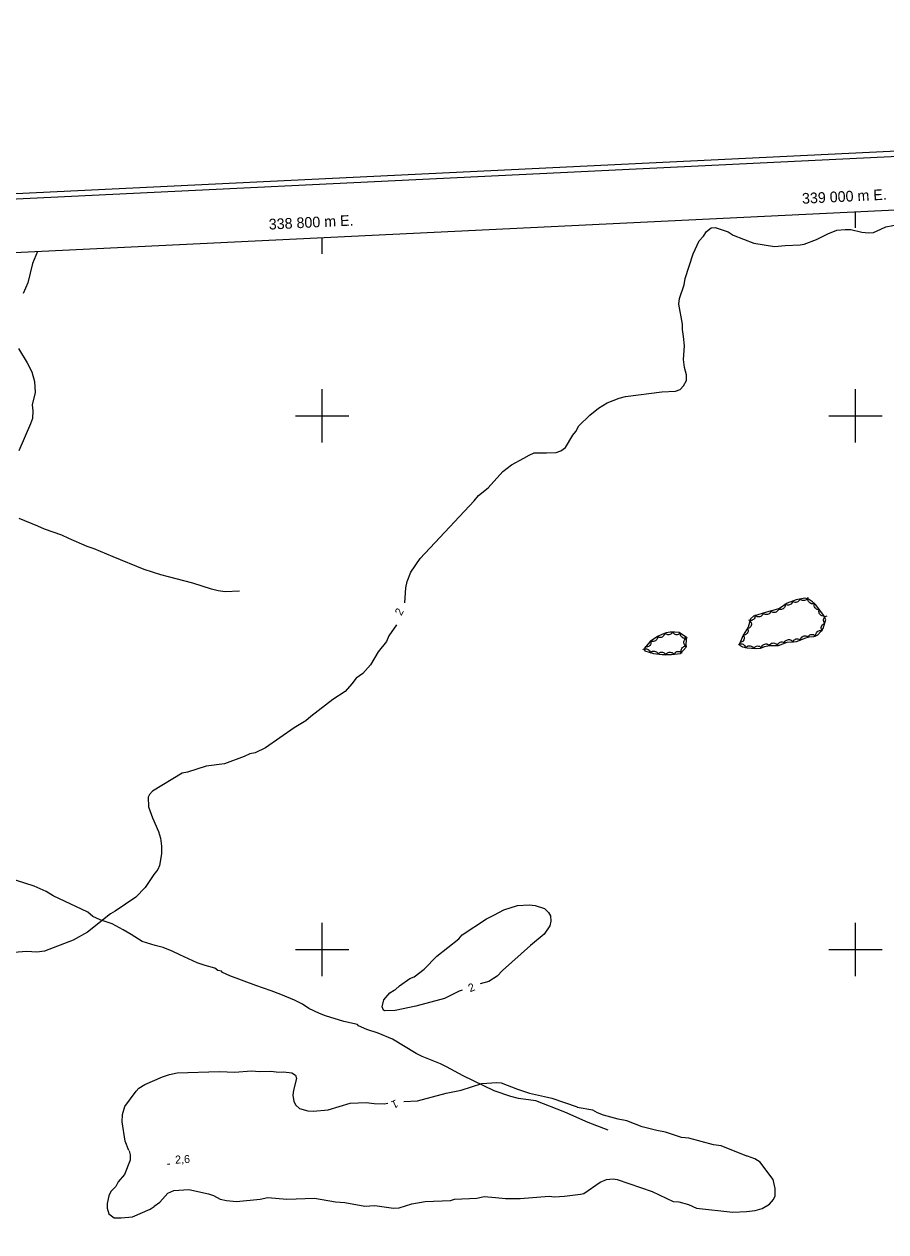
# Model space of a CAD drawing. Extents: x 336540 to 340074, y 5572036 to 5573747.
# Drawn here: x 338688.2 to 339011.4, y 5573294.1 to 5573746.9 of the extents above; entities that cross this region are included whole.
import ezdxf

# ---------------------------------------------------------------- set-up
doc = ezdxf.new("R2010")
doc.units = 0
for name, color, linetype in [('Niveau 2', 7, 'Continuous'), ('Niveau 22', 7, 'Continuous'), ('Niveau 3', 7, 'Continuous'), ('Niveau 44', 7, 'Continuous'), ('Niveau 60', 7, 'Continuous'), ('Niveau 61', 7, 'Continuous')]:
    doc.layers.add(name, color=color, linetype=linetype)

msp = doc.modelspace()

# ---------------------------------------------------------------- linework, layer by layer
at = {"layer": 'Niveau 2'}
for points in [[(338830.94, 5573530.01), (338831.32, 5573535.54), (338831.88, 5573537.94), (338833.24, 5573541.41), (338836.68, 5573546.51), (338856.93, 5573568.24), (338858.67, 5573570.2), (338862.26, 5573573.11), (338867.71, 5573579.17), (338870.98, 5573581.71), (338875.59, 5573584.16), (338877.56, 5573585.29), (338879.52, 5573586.23), (338884.1, 5573586.13), (338887.68, 5573586.31), (338889.49, 5573586.91), (338891.29, 5573588.19), (338893.95, 5573592.75), (338895.06, 5573594.15), (338896.3, 5573596.25), (338900.33, 5573600.36), (338903.59, 5573602.92), (338906.87, 5573604.94), (338911.36, 5573606.7), (338913.69, 5573607.33), (338927.31, 5573609.04), (338932.55, 5573609.32), (338934.21, 5573609.93), (338935.51, 5573611.33), (338936.58, 5573613.27), (338936.64, 5573615.47), (338935.81, 5573618.16), (338935.49, 5573621.19), (338935.91, 5573626.3), (338935.55, 5573629.85), (338935.09, 5573632.38), (338935.17, 5573634.41), (338933.75, 5573641.98), (338933.99, 5573644.03), (338935.76, 5573649.2), (338936.16, 5573651.6), (338939.07, 5573660.74), (338941.37, 5573665.62), (338942.95, 5573667.4), (338944.08, 5573669.14), (338945.85, 5573670.6), (338947.37, 5573670.69), (338952.21, 5573669.06), (338954.12, 5573667.81), (338961.89, 5573664.82), (338969.58, 5573663.51), (338973.62, 5573663.89), (338979.2, 5573664.18), (338980.71, 5573664.42), (338985.36, 5573666.19), (338989.65, 5573668.28), (338992.97, 5573669.64), (338996.18, 5573669.97), (338998.21, 5573669.9), (339002.32, 5573668.93), (339004.87, 5573668.71), (339006.74, 5573668.81), (339009.55, 5573669.98), (339011.36, 5573670.93), (339016.56, 5573671.87)], [(338693.25, 5573661.67), (338691.37, 5573657.16), (338689.56, 5573649.95), (338687.9, 5573645.96)], [(338686.06, 5573625.31), (338689.38, 5573619.88), (338691.09, 5573616.57), (338692.13, 5573612.91), (338692.34, 5573608.83), (338691.21, 5573604.19), (338691.48, 5573601.99), (338691.31, 5573599.1), (338690.55, 5573597.03), (338686.17, 5573586.96)], [(338827.82, 5573521.71), (338824.96, 5573517.57), (338824.05, 5573515.47), (338821.03, 5573511.59), (338818.07, 5573506.68), (338815.19, 5573503.47), (338812.73, 5573501.65), (338811.15, 5573499.54), (338808.59, 5573496.69), (338804.01, 5573493.74), (338795.68, 5573487.36), (338793.89, 5573485.74), (338789.47, 5573483.14), (338778.68, 5573475.62), (338774.89, 5573473.74), (338772.87, 5573473.29), (338770.72, 5573472.33), (338763.4, 5573469.58), (338756.5, 5573468.7), (338749.51, 5573466.5), (338747.51, 5573466.05), (338736.33, 5573459.36), (338735.22, 5573458.12), (338734.74, 5573457.06), (338734.92, 5573453.52), (338736.32, 5573449.35), (338738.62, 5573444.22), (338739.41, 5573441.7), (338739.76, 5573438.67), (338739.73, 5573435.79), (338738.94, 5573431.5), (338738.34, 5573429.94), (338736.9, 5573428.15), (338733.6, 5573423.24), (338730.05, 5573419.65), (338722.38, 5573414.36), (338720.55, 5573413.4), (338711.95, 5573406.52), (338706.67, 5573403.54), (338695.88, 5573399.4), (338693.03, 5573398.92), (338689.29, 5573399.23), (338684.39, 5573398.8)], [(338852.46, 5573384.75), (338851.37, 5573384.33), (338845.91, 5573381.67), (338835.06, 5573378.74), (338827.36, 5573377.15), (338823.49, 5573376.95), (338822.94, 5573377.26), (338822.54, 5573378.43), (338823.08, 5573381.17), (338825.32, 5573383.68), (338826.97, 5573384.77), (338827.46, 5573384.97), (338828.93, 5573386.4), (338832.86, 5573389.15), (338834.5, 5573389.74), (338838.26, 5573392.64), (338842.93, 5573397.48), (338851.22, 5573404.01), (338852.5, 5573405.43), (338861.67, 5573411.51), (338864.65, 5573413), (338868.09, 5573414.89), (338873.28, 5573416.51), (338877.66, 5573416.74), (338879.88, 5573416.51), (338883.33, 5573415.34), (338884.92, 5573413.9), (338885.65, 5573412.57), (338885.76, 5573410.54), (338885.34, 5573408.83), (338883.3, 5573405.67), (338878.08, 5573401.5), (338867.56, 5573392.12), (338865.66, 5573390), (338862.53, 5573387.96), (338859.27, 5573387.07)], [(338727.45, 5573324.66), (338726.09, 5573328.14), (338725.04, 5573335.4), (338725.08, 5573338.12), (338725.93, 5573341.06), (338730.21, 5573346.87), (338731.18, 5573347.93), (338733.47, 5573349.41), (338740.08, 5573352.3), (338742.75, 5573353.12), (338745.61, 5573353.77), (338761.48, 5573354.25), (338767.25, 5573354.04), (338773.32, 5573354.51), (338776.55, 5573354.18), (338780.77, 5573354.39), (338783.68, 5573354.04), (338785.53, 5573354.14), (338788.59, 5573353.77), (338790.01, 5573352.84), (338790.41, 5573351.65), (338789.28, 5573347.19), (338789.03, 5573345.31), (338789.33, 5573342.95), (338790.06, 5573341.64), (338791.49, 5573340.35), (338794.58, 5573339.48), (338796.61, 5573339.42), (338802.18, 5573339.87), (338810.52, 5573342.35), (338816.43, 5573342.66), (338819.49, 5573342.29), (338823.21, 5573342.16), (338824.59, 5573342.33)], [(338830.66, 5573343.04), (338835.69, 5573343.29), (338846.54, 5573346.08), (338852.08, 5573347.21), (338859.9, 5573349.79), (338865.49, 5573350.08), (338867.17, 5573350), (338873.23, 5573347.61), (338877.7, 5573346.16), (338883.36, 5573344.91), (338886.1, 5573344.19), (338895.57, 5573340.96)], [(338736.97, 5573303.78), (338739.11, 5573305.23), (338742.14, 5573308.63), (338744.3, 5573309.57), (338750.04, 5573310.03), (338757.37, 5573308.38), (338759.27, 5573307.8), (338761.72, 5573306.39), (338764.12, 5573305.86), (338767.85, 5573305.53), (338776.79, 5573306.32), (338779.64, 5573306.97), (338786.78, 5573306.34), (338797.08, 5573306.69), (338804.93, 5573305.4), (338808.5, 5573305.08), (338816.04, 5573303.75), (338819.73, 5573303.94), (338826.7, 5573303.05), (338828.92, 5573303.08), (338833.57, 5573304.65), (338838.61, 5573305.45), (338848.08, 5573305.93), (338849.58, 5573306.34), (338858.03, 5573306.78), (338860.7, 5573307.42), (338864.96, 5573306.95), (338868.71, 5573306.64), (338874.29, 5573306.6), (338885.08, 5573307.49), (338887.11, 5573307.26), (338890.84, 5573307.45), (338896.89, 5573308.26), (338898.06, 5573308.5), (338904.29, 5573312.73), (338906.6, 5573313.69), (338909.11, 5573313.98), (338910.66, 5573313.72), (338923.76, 5573309.3), (338931.56, 5573305.45), (338933.77, 5573305.41), (338937.37, 5573304.4), (338940.33, 5573303.03), (338953.95, 5573301.52), (338959.17, 5573301.79), (338962.39, 5573302.14), (338965.04, 5573302.94), (338967.68, 5573304.44), (338969.28, 5573306.22), (338969.88, 5573307.61), (338969.91, 5573310.33), (338969.06, 5573313.69), (338965.24, 5573318.92), (338964.18, 5573320.21), (338962.25, 5573321.48), (338959.48, 5573322.52), (338959.3, 5573322.52), (338949.64, 5573326.41), (338946.73, 5573326.77), (338937.48, 5573329.2), (338934.75, 5573329.55), (338928.72, 5573331.46), (338925.47, 5573332.14), (338919.98, 5573333.54), (338914.27, 5573335.79), (338911.04, 5573336.32), (338905.54, 5573337.91), (338903.29, 5573338.79), (338901.55, 5573339.74), (338895.58, 5573340.77)], [(338727.62, 5573324.5), (338728.02, 5573323), (338727.98, 5573320.95), (338725.88, 5573315.59), (338723.47, 5573312.92), (338722.56, 5573311.18), (338720.79, 5573309.22), (338720.03, 5573307.65), (338719.31, 5573304.74), (338719.4, 5573303.03), (338720.02, 5573300.87), (338721.94, 5573299.44), (338724.65, 5573299.4), (338728.87, 5573299.8), (338735.5, 5573302.68), (338736.98, 5573303.59)]]:
    msp.add_lwpolyline(points, dxfattribs=at)
at = {"layer": 'Niveau 22'}
for points in [[(338768.99, 5573534.28), (338763.58, 5573534.05), (338761.04, 5573534.44), (338758.46, 5573535.01), (338751.43, 5573537.26), (338742.35, 5573539.74), (338739.45, 5573540.45), (338733.27, 5573542.4), (338721.55, 5573547.15), (338714.48, 5573550.22), (338711.89, 5573551.13), (338705.01, 5573554.05), (338702.41, 5573555.3), (338695.89, 5573557.55), (338693.3, 5573558.63), (338686.41, 5573561.56)], [(338907.21, 5573332.19), (338899.8, 5573335.09), (338891.01, 5573338.94), (338880.15, 5573343.22), (338873.67, 5573344.14), (338870.78, 5573344.86), (338864.43, 5573346.95), (338852.83, 5573352.56), (338846.61, 5573356.01), (338844.35, 5573357.09), (338837.45, 5573359.85), (338835.22, 5573360.94), (338826.34, 5573366.32), (338821.01, 5573368.64), (338816.72, 5573369.98), (338813.61, 5573371.37), (338813.25, 5573371.86), (338808.12, 5573373), (338801.25, 5573375.08), (338799.03, 5573375.98), (338795.03, 5573377.86), (338792.6, 5573379.44), (338789.66, 5573381), (338784.5, 5573383.15), (338780.87, 5573384.52), (338775.05, 5573386.48), (338765.4, 5573390.14), (338762.64, 5573391.36), (338762.28, 5573391.85), (338760.92, 5573392.13), (338759.7, 5573392.94), (338756.09, 5573393.97), (338753.17, 5573395.03), (338746.61, 5573397.96), (338743.68, 5573399.36), (338740.39, 5573400.75), (338737.33, 5573401.46), (338732.51, 5573402.96), (338728.34, 5573405.65), (338725.38, 5573407.39), (338721.23, 5573409.58), (338716.76, 5573411.07), (338714, 5573412.32), (338712.06, 5573413.92), (338699.12, 5573420.15), (338696.5, 5573421.73), (338692.02, 5573423.74), (338682.24, 5573426.88)]]:
    msp.add_lwpolyline(points, dxfattribs=at)
at = {"layer": 'Niveau 3'}
msp.add_line((338742.03, 5573319.56), (338742.83, 5573319.6), dxfattribs=at)
at = {"layer": 'Niveau 44'}
for points in [[(338956.51, 5573514.55), (338956.46, 5573514.13), (338957.64, 5573513.5), (338959.35, 5573513.11), (338960.95, 5573512.9), (338962.71, 5573512.83), (338964.38, 5573512.96), (338966.03, 5573513.55), (338967.6, 5573514), (338971.11, 5573514), (338974.36, 5573515.25), (338977.82, 5573515.51), (338979.44, 5573516.02), (338981.04, 5573516.75), (338982.62, 5573517.15), (338984.37, 5573517.3), (338985.76, 5573517.85), (338986.95, 5573519.15), (338987.93, 5573520.36), (338988.93, 5573523.73), (338988.08, 5573525.17), (338985.05, 5573529.28), (338983.84, 5573530.34), (338982.39, 5573531.32), (338980.99, 5573531.74), (338977.76, 5573531.03), (338974.38, 5573529.81), (338971.47, 5573527.85), (338969.91, 5573527.31), (338966.66, 5573526.42), (338961.77, 5573524.93), (338960.64, 5573523.96), (338959.72, 5573520.78), (338957.84, 5573517.77), (338956.51, 5573514.55)], [(338973.62, 5573529.3), (338973.62, 5573528.88), (338973.5, 5573528.49), (338973.36, 5573528.19), (338973.13, 5573527.93), (338972.84, 5573527.69), (338972.49, 5573527.54), (338972.18, 5573527.43), (338971.83, 5573527.43), (338971.47, 5573527.49), (338971.13, 5573527.62)], [(338976.34, 5573530.52), (338976.24, 5573530.11), (338976.03, 5573529.76), (338975.82, 5573529.51), (338975.53, 5573529.31), (338975.2, 5573529.15), (338974.82, 5573529.08), (338974.49, 5573529.06), (338974.15, 5573529.14), (338973.81, 5573529.29), (338973.52, 5573529.5)], [(338979.16, 5573531.54), (338979.06, 5573531.13), (338978.85, 5573530.78), (338978.64, 5573530.53), (338978.35, 5573530.33), (338978.02, 5573530.17), (338977.64, 5573530.1), (338977.32, 5573530.08), (338976.97, 5573530.16), (338976.63, 5573530.31), (338976.34, 5573530.52)], [(338982.15, 5573531.99), (338981.99, 5573531.61), (338981.74, 5573531.29), (338981.5, 5573531.06), (338981.19, 5573530.9), (338980.83, 5573530.79), (338980.45, 5573530.77), (338980.13, 5573530.79), (338979.8, 5573530.91), (338979.48, 5573531.1), (338979.22, 5573531.35)], [(338984.65, 5573529.8), (338984.26, 5573529.64), (338983.85, 5573529.6), (338983.52, 5573529.62), (338983.19, 5573529.74), (338982.87, 5573529.92), (338982.59, 5573530.18), (338982.38, 5573530.43), (338982.24, 5573530.75), (338982.16, 5573531.12), (338982.16, 5573531.48)], [(338986.45, 5573527.38), (338986.04, 5573527.36), (338985.64, 5573527.46), (338985.34, 5573527.59), (338985.06, 5573527.81), (338984.82, 5573528.09), (338984.64, 5573528.43), (338984.53, 5573528.73), (338984.51, 5573529.08), (338984.55, 5573529.45), (338984.67, 5573529.79)], [(338962.32, 5573525.4), (338962.37, 5573524.99), (338962.3, 5573524.59), (338962.19, 5573524.27), (338961.99, 5573523.98), (338961.74, 5573523.72), (338961.41, 5573523.52), (338961.11, 5573523.38), (338960.76, 5573523.34), (338960.39, 5573523.35), (338960.04, 5573523.45)], [(338965.33, 5573526.02), (338965.21, 5573525.62), (338964.98, 5573525.28), (338964.76, 5573525.03), (338964.46, 5573524.85), (338964.12, 5573524.71), (338963.74, 5573524.66), (338963.42, 5573524.65), (338963.08, 5573524.75), (338962.74, 5573524.92), (338962.46, 5573525.14)], [(338968.22, 5573526.85), (338968.08, 5573526.45), (338967.84, 5573526.12), (338967.62, 5573525.88), (338967.31, 5573525.7), (338966.97, 5573525.58), (338966.59, 5573525.54), (338966.26, 5573525.54), (338965.92, 5573525.65), (338965.6, 5573525.82), (338965.32, 5573526.05)], [(338971.11, 5573527.64), (338970.98, 5573527.24), (338970.74, 5573526.91), (338970.51, 5573526.67), (338970.21, 5573526.5), (338969.86, 5573526.37), (338969.48, 5573526.33), (338969.15, 5573526.33), (338968.82, 5573526.44), (338968.49, 5573526.61), (338968.22, 5573526.85)], [(338988.23, 5573524.96), (338987.82, 5573524.95), (338987.42, 5573525.05), (338987.12, 5573525.17), (338986.84, 5573525.39), (338986.6, 5573525.67), (338986.42, 5573526.01), (338986.31, 5573526.32), (338986.29, 5573526.67), (338986.33, 5573527.04), (338986.45, 5573527.38)], [(338988.48, 5573522.21), (338988.21, 5573522.53), (338988.06, 5573522.91), (338987.97, 5573523.23), (338987.98, 5573523.58), (338988.06, 5573523.94), (338988.23, 5573524.29), (338988.4, 5573524.56), (338988.67, 5573524.79), (338988.99, 5573524.98), (338989.33, 5573525.09)], [(338959.47, 5573520.38), (338959.64, 5573520), (338959.69, 5573519.59), (338959.68, 5573519.26), (338959.58, 5573518.93), (338959.41, 5573518.6), (338959.16, 5573518.31), (338958.92, 5573518.09), (338958.6, 5573517.94), (338958.24, 5573517.85), (338957.88, 5573517.83)], [(338960.42, 5573523.21), (338960.69, 5573522.88), (338960.85, 5573522.51), (338960.93, 5573522.19), (338960.93, 5573521.84), (338960.85, 5573521.48), (338960.69, 5573521.13), (338960.52, 5573520.85), (338960.25, 5573520.63), (338959.93, 5573520.43), (338959.59, 5573520.32)], [(338987.63, 5573519.33), (338987.36, 5573519.66), (338987.21, 5573520.03), (338987.12, 5573520.35), (338987.13, 5573520.7), (338987.2, 5573521.07), (338987.37, 5573521.41), (338987.55, 5573521.69), (338987.82, 5573521.91), (338988.14, 5573522.1), (338988.48, 5573522.21)], [(338920.73, 5573512.8), (338921, 5573512), (338922.65, 5573511.41), (338924.19, 5573510.97), (338927.48, 5573510.55), (338931.04, 5573510.55), (338934.36, 5573510.95), (338936.46, 5573513.35), (338936.64, 5573516.98), (338933.81, 5573518.78), (338932.27, 5573518.97), (338930.51, 5573518.95), (338928.98, 5573518.72), (338927.36, 5573518.08), (338925.8, 5573517.31), (338922.97, 5573515.49), (338920.73, 5573512.8)], [(338923.16, 5573515.72), (338923.28, 5573515.32), (338923.27, 5573514.91), (338923.23, 5573514.59), (338923.08, 5573514.27), (338922.87, 5573513.97), (338922.58, 5573513.72), (338922.31, 5573513.53), (338921.97, 5573513.43), (338921.6, 5573513.38), (338921.24, 5573513.42)], [(338925.75, 5573517.28), (338925.74, 5573516.86), (338925.61, 5573516.47), (338925.47, 5573516.17), (338925.23, 5573515.92), (338924.94, 5573515.69), (338924.58, 5573515.54), (338924.27, 5573515.44), (338923.92, 5573515.45), (338923.55, 5573515.51), (338923.22, 5573515.65)], [(338928.43, 5573518.61), (338928.38, 5573518.2), (338928.21, 5573517.83), (338928.03, 5573517.55), (338927.77, 5573517.32), (338927.45, 5573517.12), (338927.08, 5573517.01), (338926.76, 5573516.95), (338926.41, 5573517), (338926.06, 5573517.1), (338925.74, 5573517.28)], [(338931.41, 5573519.09), (338931.23, 5573518.71), (338930.95, 5573518.41), (338930.7, 5573518.2), (338930.38, 5573518.06), (338930.02, 5573517.97), (338929.64, 5573517.98), (338929.31, 5573518.02), (338928.99, 5573518.17), (338928.69, 5573518.37), (338928.44, 5573518.64)], [(338934.4, 5573518.71), (338934.13, 5573518.39), (338933.78, 5573518.18), (338933.48, 5573518.04), (338933.13, 5573517.99), (338932.76, 5573518.01), (338932.4, 5573518.12), (338932.1, 5573518.24), (338931.83, 5573518.47), (338931.59, 5573518.75), (338931.42, 5573519.07)], [(338936.84, 5573516.85), (338936.46, 5573516.68), (338936.06, 5573516.64), (338935.73, 5573516.64), (338935.39, 5573516.75), (338935.06, 5573516.92), (338934.78, 5573517.18), (338934.56, 5573517.42), (338934.42, 5573517.74), (338934.32, 5573518.1), (338934.31, 5573518.46)], [(338936.48, 5573513.74), (338936.15, 5573513.99), (338935.91, 5573514.32), (338935.75, 5573514.61), (338935.67, 5573514.95), (338935.66, 5573515.32), (338935.74, 5573515.7), (338935.85, 5573516.01), (338936.06, 5573516.29), (338936.32, 5573516.55), (338936.63, 5573516.74)], [(338957.87, 5573517.84), (338958.1, 5573517.49), (338958.21, 5573517.1), (338958.27, 5573516.77), (338958.22, 5573516.43), (338958.11, 5573516.07), (338957.9, 5573515.75), (338957.7, 5573515.49), (338957.41, 5573515.29), (338957.08, 5573515.14), (338956.72, 5573515.07)], [(338973.42, 5573515.18), (338973.63, 5573515.54), (338973.92, 5573515.82), (338974.19, 5573516.01), (338974.52, 5573516.13), (338974.89, 5573516.19), (338975.27, 5573516.15), (338975.59, 5573516.09), (338975.9, 5573515.92), (338976.19, 5573515.69), (338976.41, 5573515.4)], [(338976.47, 5573515.09), (338976.59, 5573515.49), (338976.82, 5573515.83), (338977.03, 5573516.07), (338977.33, 5573516.26), (338977.67, 5573516.4), (338978.05, 5573516.46), (338978.38, 5573516.47), (338978.72, 5573516.37), (338979.05, 5573516.21), (338979.33, 5573515.99)], [(338979.34, 5573515.97), (338979.41, 5573516.39), (338979.59, 5573516.75), (338979.78, 5573517.02), (338980.05, 5573517.25), (338980.37, 5573517.43), (338980.74, 5573517.53), (338981.06, 5573517.58), (338981.41, 5573517.52), (338981.76, 5573517.41), (338982.07, 5573517.22)], [(338982.12, 5573517.11), (338982.33, 5573517.47), (338982.62, 5573517.75), (338982.89, 5573517.95), (338983.22, 5573518.07), (338983.58, 5573518.13), (338983.96, 5573518.1), (338984.28, 5573518.04), (338984.59, 5573517.87), (338984.89, 5573517.64), (338985.11, 5573517.36)], [(338985.25, 5573517.3), (338985.16, 5573517.7), (338985.18, 5573518.11), (338985.24, 5573518.43), (338985.41, 5573518.74), (338985.63, 5573519.04), (338985.93, 5573519.27), (338986.21, 5573519.45), (338986.55, 5573519.53), (338986.92, 5573519.56), (338987.28, 5573519.51)], [(338920.2, 5573512.28), (338920.54, 5573512.53), (338920.93, 5573512.67), (338921.25, 5573512.73), (338921.6, 5573512.7), (338921.96, 5573512.61), (338922.29, 5573512.42), (338922.56, 5573512.23), (338922.77, 5573511.95), (338922.94, 5573511.62), (338923.03, 5573511.27)], [(338923, 5573511.12), (338923.28, 5573511.44), (338923.62, 5573511.65), (338923.92, 5573511.78), (338924.27, 5573511.83), (338924.64, 5573511.82), (338925.01, 5573511.7), (338925.31, 5573511.58), (338925.58, 5573511.35), (338925.81, 5573511.06), (338925.98, 5573510.74)], [(338925.98, 5573510.74), (338926.25, 5573511.06), (338926.6, 5573511.27), (338926.9, 5573511.4), (338927.25, 5573511.45), (338927.62, 5573511.44), (338927.99, 5573511.32), (338928.29, 5573511.2), (338928.55, 5573510.97), (338928.79, 5573510.68), (338928.95, 5573510.36)], [(338928.97, 5573510.55), (338929.2, 5573510.9), (338929.52, 5573511.15), (338929.8, 5573511.32), (338930.14, 5573511.41), (338930.51, 5573511.45), (338930.88, 5573511.38), (338931.2, 5573511.29), (338931.49, 5573511.1), (338931.76, 5573510.85), (338931.97, 5573510.55)], [(338931.96, 5573510.66), (338932.15, 5573511.03), (338932.43, 5573511.32), (338932.69, 5573511.53), (338933.02, 5573511.66), (338933.38, 5573511.73), (338933.76, 5573511.72), (338934.09, 5573511.67), (338934.4, 5573511.51), (338934.7, 5573511.29), (338934.94, 5573511.02)], [(338934.74, 5573511.39), (338934.64, 5573511.79), (338934.65, 5573512.2), (338934.71, 5573512.52), (338934.86, 5573512.84), (338935.08, 5573513.14), (338935.38, 5573513.38), (338935.65, 5573513.56), (338935.99, 5573513.65), (338936.36, 5573513.69), (338936.72, 5573513.64)], [(338956.09, 5573514.33), (338956.46, 5573514.52), (338956.86, 5573514.6), (338957.19, 5573514.62), (338957.53, 5573514.54), (338957.87, 5573514.39), (338958.17, 5573514.16), (338958.41, 5573513.93), (338958.57, 5573513.62), (338958.7, 5573513.27), (338958.73, 5573512.92)], [(338958.84, 5573513.18), (338959.12, 5573513.49), (338959.46, 5573513.7), (338959.77, 5573513.84), (338960.11, 5573513.88), (338960.48, 5573513.86), (338960.85, 5573513.75), (338961.15, 5573513.62), (338961.42, 5573513.39), (338961.65, 5573513.11), (338961.81, 5573512.79)], [(338961.82, 5573512.76), (338962.03, 5573513.12), (338962.32, 5573513.4), (338962.59, 5573513.6), (338962.92, 5573513.71), (338963.29, 5573513.77), (338963.67, 5573513.74), (338963.99, 5573513.68), (338964.3, 5573513.51), (338964.59, 5573513.28), (338964.81, 5573512.99)], [(338964.76, 5573513.19), (338964.89, 5573513.58), (338965.13, 5573513.92), (338965.35, 5573514.16), (338965.65, 5573514.34), (338966, 5573514.47), (338966.38, 5573514.52), (338966.7, 5573514.52), (338967.04, 5573514.41), (338967.37, 5573514.24), (338967.65, 5573514.01)], [(338967.65, 5573514), (338967.88, 5573514.35), (338968.2, 5573514.6), (338968.48, 5573514.77), (338968.82, 5573514.86), (338969.19, 5573514.9), (338969.57, 5573514.83), (338969.88, 5573514.74), (338970.18, 5573514.55), (338970.45, 5573514.3), (338970.65, 5573514)], [(338970.68, 5573513.83), (338970.77, 5573514.24), (338970.98, 5573514.59), (338971.18, 5573514.86), (338971.46, 5573515.06), (338971.8, 5573515.22), (338972.17, 5573515.3), (338972.5, 5573515.33), (338972.84, 5573515.25), (338973.18, 5573515.12), (338973.48, 5573514.91)]]:
    msp.add_lwpolyline(points, dxfattribs=at)
at = {"layer": 'Niveau 60'}
for points in [[(336614.31, 5572036.41), (340073.91, 5572203.88), (339999.21, 5573746.9), (336539.61, 5573579.43), (336614.31, 5572036.41)], [(336616.21, 5572038.51), (340071.82, 5572205.78), (339997.32, 5573744.81), (336541.71, 5573577.54), (336616.21, 5572038.51)], [(339458.94, 5573698.73), (339531.5, 5572199.65), (336635.22, 5572059.46), (336562.66, 5573558.54), (339458.94, 5573698.73)]]:
    msp.add_lwpolyline(points, dxfattribs=at)
at = {"layer": 'Niveau 61'}
for points in [[(339000, 5573670.51), (339000, 5573676.52)], [(338800, 5573660.83), (338800, 5573666.84)], [(338800, 5573590), (338800, 5573610)], [(339000, 5573590), (339000, 5573610)], [(338790, 5573600), (338810, 5573600)], [(338990, 5573600), (339010, 5573600)], [(338800, 5573390), (338800, 5573410)], [(339000, 5573390), (339000, 5573410)], [(338790, 5573400), (338810, 5573400)], [(338990, 5573400), (339010, 5573400)]]:
    msp.add_lwpolyline(points, dxfattribs=at)

# ---------------------------------------------------------------- texts
at = {"layer": 'Niveau 2'}
for s, rotation, p in [('2', 61.3976, (338829.66, 5573524.94)), ('2', 23.2842, (338855.51, 5573383.93)), ('1', 203.9956, (338827.64, 5573343.81))]:
    msp.add_text(s, height=3, rotation=rotation, dxfattribs=at).set_placement(p)
at = {"layer": 'Niveau 3'}
msp.add_text('2,6    ', height=3, rotation=3.1182, dxfattribs=at).set_placement((338744.91, 5573319.68))
at = {"layer": 'Niveau 61'}
for s, p in [('339 000 m E.', (338980.02, 5573679.55)), ('338 800 m E.', (338780.05, 5573669.87))]:
    msp.add_text(s, height=4, rotation=2.7712, dxfattribs=at).set_placement(p)

doc.saveas('drawing.dxf')
